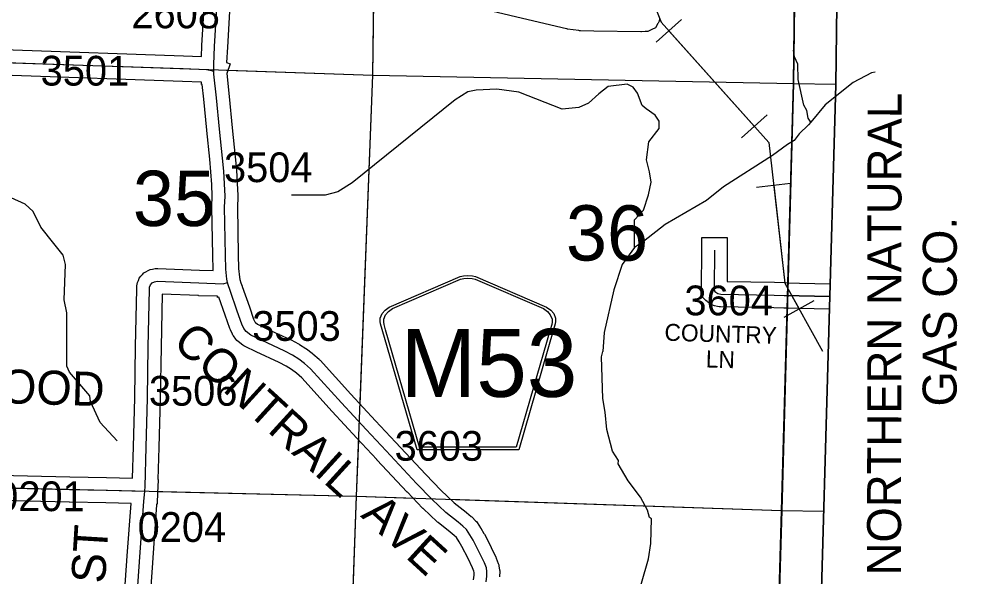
# Model space of a CAD drawing. Extents: x -132.8 to -73.3, y -60 to -26.
# Drawn here: x -87.99 to -85.725, y -51.425 to -50.114 of the extents above; entities that cross this region are included whole.
import ezdxf

# ---------------------------------------------------------------- set-up
doc = ezdxf.new("R2010")
doc.units = 0
for name, color, linetype in [('tdCoClipBndry', 7, 'Continuous'), ('tdCoCoBndry', 7, 'Continuous'), ('tdCoCoBndryPart', 7, 'Continuous'), ('tdCoHydroRiver', 7, 'Continuous'), ('tdCoPipe', 7, 'Continuous'), ('tdCoPipeTxt', 7, 'Continuous'), ('tdCoSecRdNmbr', 7, 'Continuous'), ('tdCoSecRdTxt', 7, 'Continuous'), ('tdCoSecRteBand', 7, 'Continuous'), ('tdCoSecRteCL', 7, 'Continuous'), ('tdCoSectLine', 7, 'Continuous'), ('tdCoSectLinePart', 7, 'Continuous'), ('tdCoSectNmbr', 7, 'Continuous'), ('tdCoShieldCoRte', 7, 'Continuous'), ('tdCoSurfGravel', 7, 'Continuous'), ('tdCoTwpBndry', 7, 'Continuous'), ('tdCoTwpBndryShd', 7, 'Continuous')]:
    doc.layers.add(name, color=color, linetype=linetype)

msp = doc.modelspace()

# ---------------------------------------------------------------- linework, layer by layer
at = {"layer": 'tdCoClipBndry'}
msp.add_lwpolyline([(-85.7246, -34.3042), (-85.8518, -39.3105), (-85.8801, -41.2792), (-85.9018, -42.2789), (-85.908, -42.3117), (-85.95, -44.2727), (-85.9707, -45.2692), (-85.9836, -46.2708), (-86.0555, -49.2712), (-86.0681, -50.2676), (-86.1218, -52.1738), (-86.137, -53.174), (-86.1825, -55.1705), (-86.2204, -57.1749), (-86.2306, -57.2171), (-86.2512, -57.2452), (-86.2883, -57.2677), (-86.3227, -57.273), (-92.2767, -57.1319), (-95.2818, -57.0432), (-101.2395, -56.885), (-104.2146, -56.8258), (-105.2169, -56.7974), (-108.2085, -56.7373)], dxfattribs=at)
at = {"layer": 'tdCoCoBndry'}
for p, q in [((-86.1676, -50.2648), (-86.155, -49.2694)), ((-86.155, -49.2694), (-86.1676, -50.2648)), ((-86.1952, -51.2693), (-86.1676, -50.2648)), ((-86.1676, -50.2648), (-86.1952, -51.2693)), ((-86.2214, -52.1716), (-86.1952, -51.2693)), ((-86.1952, -51.2693), (-86.2214, -52.1716))]:
    msp.add_line(p, q, dxfattribs=at)
for points in [[(-86.3204, -57.173), (-86.3005, -56.1718), (-86.2824, -55.1684), (-86.2577, -54.1712), (-86.237, -53.1717), (-86.2218, -52.1716), (-86.1955, -51.2693), (-86.168, -50.2648), (-86.1554, -49.2694), (-86.1315, -48.2684), (-86.1105, -47.2669), (-86.0835, -46.2684), (-86.0706, -45.2675), (-86.05, -44.2706), (-86.0283, -43.2719), (-86.0073, -42.2767), (-86.0017, -42.2768), (-85.98, -41.2771), (-85.9639, -40.2849), (-85.9517, -39.3085), (-85.9274, -38.3066)], [(-86.0831, -46.2684), (-86.1101, -47.2669), (-86.1312, -48.2684), (-86.155, -49.2694), (-86.1676, -50.2648), (-86.1952, -51.2693), (-86.2214, -52.1716), (-86.2366, -53.1717), (-86.2573, -54.1712), (-86.282, -55.1684), (-86.3001, -56.1718), (-86.32, -57.173), (-87.3378, -57.146), (-88.3301, -57.1272), (-89.3185, -57.1023), (-90.3226, -57.0783), (-91.3222, -57.0535)], [(-86.0831, -46.2684), (-86.1101, -47.2669), (-86.1312, -48.2684), (-86.155, -49.2694), (-86.1676, -50.2648), (-86.1952, -51.2693), (-86.2214, -52.1716), (-86.2366, -53.1717), (-86.2573, -54.1712), (-86.282, -55.1684), (-86.3001, -56.1718), (-86.32, -57.173), (-86.2205, -57.1753), (-86.2204, -57.1749), (-86.1825, -55.1705), (-86.137, -53.174), (-86.1218, -52.1738), (-86.0681, -50.2676), (-86.0555, -49.2712), (-85.9836, -46.2708)]]:
    msp.add_lwpolyline(points, dxfattribs=at)
at = {"layer": 'tdCoCoBndryPart'}
for points in [[(-86.1808, -50.7334), (-86.168, -50.2648), (-86.1589, -49.5474)], [(-86.2419, -53.4115), (-86.237, -53.1717), (-86.2218, -52.1716), (-86.1955, -51.2693), (-86.1825, -50.7933)]]:
    msp.add_lwpolyline(points, dxfattribs=at)
at = {"layer": 'tdCoHydroRiver'}
for points in [[(-86.16, -49.8532), (-86.168, -50.1859)], [(-86.1576, -50.2192), (-86.1652, -50.2017), (-86.168, -50.1859)], [(-86.1271, -50.3555), (-86.1332, -50.3459), (-86.1361, -50.3285), (-86.1437, -50.3157), (-86.1567, -50.2555), (-86.1576, -50.2192)], [(-85.9752, -50.2381), (-85.9844, -50.2399), (-86.0275, -50.2627), (-86.0932, -50.3151), (-86.1271, -50.3555)], [(-86.5415, -50.6503), (-86.5419, -50.5856), (-86.5209, -50.5624), (-86.5091, -50.5263), (-86.5023, -50.4965), (-86.5065, -50.4727), (-86.5139, -50.4442), (-86.5083, -50.4017), (-86.4841, -50.3706), (-86.4837, -50.3533), (-86.4929, -50.3389), (-86.5147, -50.3243), (-86.524, -50.3162), (-86.5345, -50.2876), (-86.5453, -50.2732), (-86.5594, -50.2666), (-86.6037, -50.2721), (-86.6261, -50.289), (-86.6502, -50.3106), (-86.6725, -50.3212), (-86.712, -50.3252), (-86.8138, -50.2853), (-86.8658, -50.278), (-86.9147, -50.2802), (-86.9337, -50.2846), (-86.9641, -50.3029), (-87.2061, -50.4986), (-87.2397, -50.52), (-87.2698, -50.5273), (-87.3487, -50.5274)], [(-86.1271, -50.3555), (-86.132, -50.3617), (-86.1545, -50.3833), (-86.1658, -50.3989), (-86.1818, -50.408), (-86.217, -50.4342), (-86.332, -50.5077), (-86.3721, -50.54), (-86.4695, -50.5965), (-86.5207, -50.6365), (-86.5415, -50.6503)], [(-87.8778, -50.87), (-87.878, -50.8042), (-87.8837, -50.7741), (-87.8805, -50.6905), (-87.8864, -50.6683), (-87.908, -50.6411), (-87.9388, -50.6026), (-87.9571, -50.566), (-87.9756, -50.5483), (-88.0085, -50.5335)], [(-86.5415, -50.6503), (-86.5707, -50.6907), (-86.5908, -50.7503), (-86.6132, -50.8508), (-86.6166, -50.8953)], [(-87.7594, -51.1053), (-87.7996, -51.062), (-87.8223, -51.0126), (-87.8237, -51), (-87.8715, -50.9439), (-87.8775, -50.9295), (-87.8778, -50.87)], [(-86.5927, -51.9056), (-86.5995, -51.8487), (-86.597, -51.7147), (-86.5935, -51.699), (-86.5914, -51.669), (-86.5719, -51.5621), (-86.5568, -51.512), (-86.5254, -51.44), (-86.5085, -51.3835), (-86.5031, -51.3474), (-86.502, -51.289), (-86.5067, -51.2858), (-86.5111, -51.2683), (-86.5278, -51.238), (-86.5571, -51.1996), (-86.58, -51.1597), (-86.5798, -51.1518), (-86.5936, -51.1295), (-86.6069, -51.0788), (-86.6108, -51.0377), (-86.6165, -51.006), (-86.6194, -50.9081), (-86.6166, -50.8953)]]:
    msp.add_lwpolyline(points, dxfattribs=at)
at = {"layer": 'tdCoPipe'}
for p, q in [((-86.4911, -50.1678), (-86.4311, -50.1141)), ((-86.2901, -50.3923), (-86.23, -50.3385)), ((-86.2544, -50.5084), (-86.1744, -50.4993)), ((-86.1895, -50.8145), (-86.1189, -50.7754))]:
    msp.add_line(p, q, dxfattribs=at)
for points in [[(-90.4625, -44.2093), (-89.9464, -44.7), (-89.5998, -45.1398), (-89.3409, -45.6612), (-89.035, -46.2373), (-88.5432, -46.956), (-87.9149, -47.6713), (-87.4475, -48.2982), (-87.2188, -48.5092), (-87.1545, -48.715), (-86.8788, -48.9846), (-86.6669, -49.6542), (-86.4792, -50.1206), (-86.2258, -50.4037), (-86.1879, -50.7342), (-86.0991, -50.8945)], [(-86.461, -50.1409), (-86.26, -50.3654)], [(-86.2143, -50.5039), (-86.1879, -50.7342), (-86.1542, -50.795)]]:
    msp.add_lwpolyline(points, dxfattribs=at)
at = {"layer": 'tdCoSecRteBand'}
for points in [[(-88.6211, -50.07), (-88.6225, -50.1658), (-88.4694, -50.171), (-88.1772, -50.1803), (-88.004, -50.1858), (-88.004, -50.1858), (-88.0039, -50.1858), (-87.603, -50.1998), (-87.6029, -50.1998), (-87.6028, -50.1998), (-87.5611, -50.2015)], [(-87.5611, -50.2015), (-87.5598, -50.1757), (-87.5598, -50.1756), (-87.5598, -50.1756), (-87.5532, -50.0603)], [(-87.4934, -50.0661), (-87.4999, -50.1789), (-87.5018, -50.2152), (-87.4932, -50.2183), (-87.5015, -50.2411), (-87.4958, -50.2952), (-87.4958, -50.2954), (-87.4958, -50.2955), (-87.4889, -50.3688), (-87.4815, -50.4369), (-87.4815, -50.4372), (-87.4814, -50.4375), (-87.4787, -50.4681), (-87.4787, -50.4685), (-87.4787, -50.469), (-87.4769, -50.4991), (-87.4769, -50.4992), (-87.4769, -50.4993), (-87.4754, -50.5284), (-87.4754, -50.5297), (-87.4754, -50.5311), (-87.4764, -50.5559), (-87.4744, -50.6676), (-87.4735, -50.6998), (-87.4713, -50.7207), (-87.4702, -50.726), (-87.4681, -50.7339), (-87.4652, -50.7417), (-87.4651, -50.742), (-87.465, -50.7422), (-87.4482, -50.7903), (-87.4482, -50.7904), (-87.4482, -50.7904), (-87.4382, -50.8194), (-87.4353, -50.8252), (-87.4338, -50.8273), (-87.4291, -50.831), (-87.4067, -50.8416), (-87.3518, -50.8669), (-87.3509, -50.8673), (-87.3501, -50.8678), (-87.3323, -50.8774), (-87.3313, -50.8779), (-87.3304, -50.8785), (-87.3154, -50.8881), (-87.3144, -50.8887), (-87.3135, -50.8894), (-87.3004, -50.8993), (-87.2995, -50.9), (-87.2986, -50.9007), (-87.2841, -50.9136), (-87.2828, -50.9147), (-87.2817, -50.9159), (-87.2093, -50.9957), (-87.1515, -51.0581), (-87.1044, -51.1089), (-87.0328, -51.185), (-86.9977, -51.2218), (-86.9661, -51.2513), (-86.938, -51.2732), (-86.9376, -51.2736), (-86.9371, -51.2739), (-86.926, -51.2833), (-86.9249, -51.2843), (-86.9238, -51.2853), (-86.9159, -51.2935), (-86.914, -51.2955), (-86.9124, -51.2978), (-86.9043, -51.3102), (-86.904, -51.3106), (-86.9037, -51.3111), (-86.8961, -51.3237), (-86.8955, -51.3245), (-86.8951, -51.3254), (-86.8795, -51.3553), (-86.8793, -51.3557), (-86.8791, -51.3562), (-86.868, -51.3793), (-86.8675, -51.3805), (-86.867, -51.3816), (-86.8623, -51.394), (-86.8611, -51.3971), (-86.8607, -51.4004), (-86.8594, -51.409), (-86.8591, -51.4115), (-86.8591, -51.414), (-86.8594, -51.4243), (-86.8594, -51.4256)], [(-86.4829, -50.1122), (-86.4836, -50.1178), (-86.4863, -50.1227), (-86.4874, -50.1246), (-86.4878, -50.1254), (-86.4923, -50.1337), (-86.5007, -50.1379), (-86.5042, -50.1396), (-86.5101, -50.1426), (-86.5168, -50.1427), (-86.5256, -50.143), (-86.5263, -50.143), (-86.5269, -50.143), (-86.6377, -50.1413), (-86.6378, -50.1413), (-86.6379, -50.1413), (-86.6692, -50.1405), (-86.671, -50.1405), (-86.6727, -50.1402), (-86.6991, -50.1365), (-86.7004, -50.1364), (-86.7017, -50.1361), (-86.792, -50.1151), (-86.792, -50.1151), (-86.792, -50.1151), (-86.8782, -50.0949)], [(-87.7231, -51.1932), (-87.7209, -51.1198), (-87.718, -51.0046), (-87.716, -50.8839), (-87.716, -50.8838), (-87.716, -50.8838), (-87.7133, -50.7489), (-87.7133, -50.748), (-87.7132, -50.747), (-87.7127, -50.7411), (-87.7124, -50.7371), (-87.711, -50.7333), (-87.709, -50.7279), (-87.7071, -50.7226), (-87.7033, -50.7183), (-87.6996, -50.7141), (-87.6961, -50.7102), (-87.6915, -50.7076), (-87.6861, -50.7047), (-87.6814, -50.7021), (-87.6761, -50.7013), (-87.6695, -50.7003), (-87.6667, -50.6999), (-87.6639, -50.7), (-87.5656, -50.704), (-87.5333, -50.705), (-87.5333, -50.7049), (-87.5334, -50.7038), (-87.5334, -50.7027), (-87.5344, -50.6691), (-87.5344, -50.669), (-87.5344, -50.6688), (-87.5364, -50.5561), (-87.5364, -50.5552), (-87.5364, -50.5544), (-87.5354, -50.5301), (-87.5368, -50.5024), (-87.5385, -50.4729), (-87.5412, -50.4431), (-87.5485, -50.3751), (-87.5486, -50.3749), (-87.5486, -50.3746), (-87.5555, -50.3013), (-87.5591, -50.2669), (-87.561, -50.2669), (-87.5611, -50.2616), (-87.6051, -50.2598), (-88.006, -50.2457)], [(-86.083, -50.7959), (-86.1548, -50.7942), (-86.1548, -50.7942), (-86.1549, -50.7942), (-86.1823, -50.7934), (-86.1902, -50.7932), (-86.2137, -50.7925), (-86.3395, -50.7905), (-86.3429, -50.7904), (-86.3463, -50.7896), (-86.3532, -50.7879), (-86.3582, -50.7866), (-86.3625, -50.7837), (-86.367, -50.7808), (-86.3689, -50.7795), (-86.3706, -50.7779), (-86.3736, -50.7752), (-86.3814, -50.768), (-86.383, -50.7576), (-86.3837, -50.7526), (-86.3841, -50.7503), (-86.384, -50.748), (-86.3835, -50.6568), (-86.3834, -50.6268), (-86.3234, -50.6271), (-86.3236, -50.6571), (-86.3239, -50.7307), (-86.2125, -50.7325), (-86.2123, -50.7325), (-86.2121, -50.7325), (-86.1885, -50.7332), (-86.1806, -50.7334), (-86.1532, -50.7342), (-86.0813, -50.736)], [(-86.9205, -51.4328), (-86.9193, -51.4217), (-86.9192, -51.415), (-86.9196, -51.4122), (-86.9227, -51.4041), (-86.933, -51.3825), (-86.9478, -51.354), (-86.9547, -51.3428), (-86.961, -51.3332), (-86.9659, -51.3282), (-86.9754, -51.3202), (-87.004, -51.2978), (-87.0051, -51.297), (-87.006, -51.2961), (-87.0393, -51.265), (-87.04, -51.2644), (-87.0406, -51.2638), (-87.0763, -51.2263), (-87.0764, -51.2263), (-87.0764, -51.2262), (-87.1482, -51.15), (-87.1483, -51.1499), (-87.1484, -51.1498), (-87.1955, -51.0989), (-87.2534, -51.0364), (-87.2535, -51.0363), (-87.2536, -51.0361), (-87.325, -50.9575), (-87.3375, -50.9465), (-87.3487, -50.938), (-87.3618, -50.9296), (-87.3778, -50.921), (-87.4319, -50.896), (-87.432, -50.8959), (-87.4321, -50.8959), (-87.4578, -50.8838), (-87.4609, -50.8823), (-87.4636, -50.8802), (-87.4742, -50.8718), (-87.4774, -50.8693), (-87.4798, -50.866), (-87.4852, -50.8586), (-87.4867, -50.8566), (-87.4878, -50.8543), (-87.4928, -50.8444), (-87.4937, -50.8427), (-87.4943, -50.8408), (-87.5049, -50.81), (-87.5197, -50.7675), (-87.523, -50.7681), (-87.5235, -50.7653), (-87.5676, -50.764), (-87.5677, -50.7639), (-87.5679, -50.7639), (-87.6535, -50.7605), (-87.656, -50.8849), (-87.658, -51.0057), (-87.658, -51.0059), (-87.658, -51.006), (-87.661, -51.1214), (-87.661, -51.1215), (-87.661, -51.1215), (-87.6632, -51.1961), (-87.6624, -51.1961), (-87.6637, -51.2144), (-87.6637, -51.215), (-87.6645, -51.2254), (-87.6652, -51.2547), (-87.6665, -51.2546), (-87.6666, -51.256), (-87.6666, -51.256), (-87.6756, -51.3805), (-87.6764, -51.3922), (-87.6827, -51.4821)], [(-88.071, -51.1853), (-87.8704, -51.19), (-87.7846, -51.1917), (-87.7846, -51.1917), (-87.7845, -51.1917), (-87.7231, -51.1932)], [(-87.7426, -51.4778), (-87.7363, -51.388), (-87.7354, -51.3762), (-87.7354, -51.3762), (-87.7354, -51.3762), (-87.7266, -51.2532), (-87.7859, -51.2517), (-87.8717, -51.25), (-87.8717, -51.25), (-87.8718, -51.25), (-88.0725, -51.2453)]]:
    msp.add_lwpolyline(points, dxfattribs=at)
at = {"layer": 'tdCoSecRteCL'}
for points in [[(-87.5317, -50.2362), (-87.532, -50.2199), (-87.5298, -50.1773), (-87.5232, -50.0611), (-87.5232, -50.0473), (-87.5243, -50.0422)], [(-88.6533, -50.1948), (-88.4703, -50.201), (-88.1782, -50.2102), (-88.005, -50.2158), (-87.604, -50.2298), (-87.5493, -50.232), (-87.5372, -50.2342), (-87.5317, -50.2362)], [(-87.4994, -50.7328), (-87.501, -50.7252), (-87.5034, -50.7018), (-87.5044, -50.6683), (-87.5064, -50.5556), (-87.5054, -50.5299), (-87.5069, -50.5008), (-87.5086, -50.4707), (-87.5113, -50.4402), (-87.5187, -50.3718), (-87.5256, -50.2984), (-87.5315, -50.2426), (-87.5317, -50.2362)], [(-86.3536, -50.6569), (-86.354, -50.7482), (-86.3533, -50.7531), (-86.3503, -50.7558), (-86.3459, -50.7588), (-86.339, -50.7605), (-86.213, -50.7625), (-86.1894, -50.7632), (-86.1815, -50.7634), (-86.154, -50.7642), (-86.0821, -50.7659)], [(-87.6944, -51.2239), (-87.6937, -51.2129), (-87.691, -51.1206), (-87.688, -51.0052), (-87.686, -50.8844), (-87.6833, -50.7495), (-87.6828, -50.7436), (-87.6808, -50.7382), (-87.6771, -50.734), (-87.6717, -50.731), (-87.6651, -50.73), (-87.5667, -50.734), (-87.5099, -50.7357), (-87.4994, -50.7328)], [(-86.8909, -51.4374), (-86.8894, -51.4236), (-86.8891, -51.4133), (-86.8904, -51.4046), (-86.8951, -51.3923), (-86.9062, -51.3691), (-86.9217, -51.3393), (-86.9293, -51.3267), (-86.9375, -51.3144), (-86.9454, -51.3062), (-86.9565, -51.2969), (-86.9856, -51.2742), (-87.0189, -51.2431), (-87.0546, -51.2056), (-87.1264, -51.1294), (-87.1735, -51.0785), (-87.2314, -51.016), (-87.3039, -50.9361), (-87.3185, -50.9233), (-87.3315, -50.9134), (-87.3466, -50.9038), (-87.3643, -50.8942), (-87.4193, -50.8688), (-87.445, -50.8567), (-87.4556, -50.8483), (-87.461, -50.8409), (-87.4659, -50.831), (-87.4766, -50.8002), (-87.4933, -50.7521), (-87.4983, -50.7388), (-87.4994, -50.7328)], [(-88.6942, -51.1972), (-88.5688, -51.2008), (-88.4708, -51.2037), (-88.3495, -51.2072), (-88.0718, -51.2153), (-87.8711, -51.22), (-87.7852, -51.2217), (-87.6944, -51.2239)], [(-87.7481, -51.8823), (-87.7478, -51.8819), (-87.7435, -51.877), (-87.7413, -51.8711), (-87.7388, -51.8595), (-87.7373, -51.8439), (-87.7334, -51.7724), (-87.7265, -51.6659), (-87.7242, -51.6324), (-87.7196, -51.5719), (-87.7127, -51.48), (-87.7063, -51.3901), (-87.7055, -51.3783), (-87.6961, -51.2481), (-87.6944, -51.2239)]]:
    msp.add_lwpolyline(points, dxfattribs=at)
at = {"layer": 'tdCoSectLine'}
for points in [[(-87.1579, -50.2449), (-87.1443, -49.2598)], [(-86.168, -50.2648), (-86.1554, -49.2694)], [(-88.1578, -50.2109), (-87.1579, -50.2449)], [(-87.1958, -51.2357), (-87.1579, -50.2449)], [(-87.1579, -50.2449), (-86.168, -50.2648)], [(-86.1955, -51.2693), (-86.168, -50.2648)], [(-86.168, -50.2648), (-86.068, -50.2664)], [(-88.2056, -51.2114), (-87.1958, -51.2357)], [(-87.2294, -52.1647), (-87.1958, -51.2357)], [(-87.1958, -51.2357), (-86.1955, -51.2693)], [(-86.2218, -52.1716), (-86.1955, -51.2693)], [(-86.1955, -51.2693), (-86.0964, -51.2711)]]:
    msp.add_lwpolyline(points, dxfattribs=at)
at = {"layer": 'tdCoSectLinePart'}
for points in [[(-86.168, -50.2648), (-86.1589, -49.5474)], [(-87.1579, -50.2449), (-87.1553, -50.0575)], [(-87.5021, -50.2332), (-87.1579, -50.2449)], [(-87.1875, -51.0191), (-87.1579, -50.2449)], [(-87.1579, -50.2449), (-86.168, -50.2648)], [(-86.1808, -50.7334), (-86.168, -50.2648)], [(-86.168, -50.2648), (-86.068, -50.2664)], [(-86.1955, -51.2693), (-86.1825, -50.7933)], [(-87.1958, -51.2357), (-87.1907, -51.1041)], [(-87.6648, -51.2244), (-87.1958, -51.2357)], [(-87.2182, -51.855), (-87.1958, -51.2357)], [(-87.1958, -51.2357), (-87.0633, -51.2402)], [(-86.9753, -51.2431), (-86.1955, -51.2693)], [(-86.2218, -52.1716), (-86.1955, -51.2693)], [(-86.1955, -51.2693), (-86.0964, -51.2711)]]:
    msp.add_lwpolyline(points, dxfattribs=at)
at = {"layer": 'tdCoShieldCoRte'}
for points in [[(-87.0536, -51.1263), (-87.1355, -50.8434), (-87.1394, -50.8303), (-87.1401, -50.8244), (-87.1401, -50.8166), (-87.1359, -50.8062), (-87.1286, -50.7978), (-87.1191, -50.7911), (-86.9518, -50.7187), (-86.9443, -50.7171), (-86.9338, -50.7162), (-86.9234, -50.7171), (-86.9159, -50.7187), (-86.7486, -50.7911), (-86.739, -50.7978), (-86.7318, -50.8062), (-86.7275, -50.8166), (-86.7275, -50.8244), (-86.7283, -50.8303), (-86.7321, -50.8434), (-86.8141, -51.1263)], [(-87.0477, -51.12), (-87.1275, -50.8447), (-87.1312, -50.8321), (-87.1319, -50.8264), (-87.1319, -50.8189), (-87.1278, -50.809), (-87.1208, -50.8009), (-87.1116, -50.7945), (-86.9511, -50.725), (-86.9438, -50.7234), (-86.9338, -50.7226), (-86.9238, -50.7234), (-86.9166, -50.725), (-86.756, -50.7945), (-86.7468, -50.8009), (-86.7399, -50.809), (-86.7358, -50.8189), (-86.7358, -50.8264), (-86.7365, -50.8321), (-86.7402, -50.8447), (-86.8199, -51.12)]]:
    msp.add_lwpolyline(points, close=True, dxfattribs=at)
at = {"layer": 'tdCoSurfGravel'}
for points in [[(-87.4994, -50.7328), (-87.501, -50.7252), (-87.5034, -50.7018), (-87.5044, -50.6683), (-87.5064, -50.5556), (-87.5054, -50.5299), (-87.5069, -50.5008), (-87.5086, -50.4707), (-87.5113, -50.4402), (-87.5187, -50.3718), (-87.5256, -50.2984), (-87.5315, -50.2426), (-87.5317, -50.2362), (-87.532, -50.2199), (-87.5298, -50.1773), (-87.5232, -50.0611)], [(-88.1782, -50.2102), (-88.005, -50.2158), (-87.604, -50.2298), (-87.5493, -50.232), (-87.5372, -50.2342), (-87.5317, -50.2362)], [(-86.3536, -50.6569), (-86.354, -50.7482), (-86.3533, -50.7531), (-86.3503, -50.7558), (-86.3459, -50.7588), (-86.339, -50.7605), (-86.213, -50.7625), (-86.1894, -50.7632), (-86.1815, -50.7634)], [(-87.6944, -51.2239), (-87.6937, -51.2129), (-87.691, -51.1206), (-87.688, -51.0052), (-87.686, -50.8844), (-87.6833, -50.7495), (-87.6828, -50.7436), (-87.6808, -50.7382), (-87.6771, -50.734), (-87.6717, -50.731), (-87.6651, -50.73), (-87.5667, -50.734), (-87.5099, -50.7357), (-87.4994, -50.7328)], [(-87.1735, -51.0785), (-87.2314, -51.016), (-87.3039, -50.9361), (-87.3185, -50.9233), (-87.3315, -50.9134), (-87.3466, -50.9038), (-87.3643, -50.8942), (-87.4193, -50.8688), (-87.445, -50.8567), (-87.4556, -50.8483), (-87.461, -50.8409), (-87.4659, -50.831), (-87.4766, -50.8002), (-87.4933, -50.7521), (-87.4983, -50.7388), (-87.4994, -50.7328)], [(-86.0821, -50.7659), (-86.154, -50.7642), (-86.1815, -50.7634)], [(-86.8909, -51.4374), (-86.8894, -51.4236), (-86.8891, -51.4133), (-86.8904, -51.4046), (-86.8951, -51.3923), (-86.9062, -51.3691), (-86.9217, -51.3393), (-86.9293, -51.3267), (-86.9375, -51.3144), (-86.9454, -51.3062), (-86.9565, -51.2969), (-86.9856, -51.2742), (-87.0189, -51.2431), (-87.0546, -51.2056), (-87.1264, -51.1294), (-87.1735, -51.0785)], [(-88.5688, -51.2008), (-88.4708, -51.2037), (-88.3495, -51.2072), (-88.0718, -51.2153), (-87.8711, -51.22), (-87.7852, -51.2217), (-87.6944, -51.2239)], [(-87.7063, -51.3901), (-87.7055, -51.3783), (-87.6961, -51.2481), (-87.6944, -51.2239)], [(-87.7127, -51.48), (-87.7063, -51.3901)]]:
    msp.add_lwpolyline(points, dxfattribs=at)
at = {"layer": 'tdCoTwpBndry'}
for points in [[(-87.6648, -51.2244), (-87.1958, -51.2357), (-87.0635, -51.2402)], [(-86.9753, -51.2431), (-86.1955, -51.2693)]]:
    msp.add_lwpolyline(points, dxfattribs=at)
at = {"layer": 'tdCoTwpBndryShd'}
for points in [[(-85.9274, -38.3066), (-85.9517, -39.3085), (-85.9639, -40.2849), (-85.98, -41.2771), (-86.0017, -42.2768), (-86.0073, -42.2767), (-86.0283, -43.2719), (-86.05, -44.2706), (-86.0706, -45.2675), (-86.0835, -46.2684), (-86.1105, -47.2669), (-86.1315, -48.2684), (-86.1554, -49.2694), (-86.168, -50.2648), (-86.1955, -51.2693), (-86.2218, -52.1716), (-86.237, -53.1717), (-86.2577, -54.1712), (-86.2824, -55.1684), (-86.3005, -56.1718), (-86.3204, -57.173)], [(-98.1074, -50.9642), (-97.1552, -50.9862), (-96.1535, -51.0094), (-95.1537, -51.0331), (-94.1533, -51.0571), (-93.1514, -51.0854), (-92.1478, -51.118), (-91.196, -51.1427), (-90.1851, -51.1469), (-89.1973, -51.1828), (-88.2056, -51.2114), (-87.1958, -51.2357), (-86.1955, -51.2693)]]:
    msp.add_lwpolyline(points, dxfattribs=at)

# ---------------------------------------------------------------- texts
at = {"layer": 'tdCoPipeTxt'}
for s, p in [('NORTHERN NATURAL', (-85.9146, -51.4222)), ('GAS CO.', (-85.7838, -51.0247))]:
    msp.add_text(s, height=0.08, rotation=89.9359, dxfattribs=at).set_placement(p)
at = {"layer": 'tdCoSecRdNmbr'}
for s, rotation, p in [('2608', 359.9344, (-87.7257, -50.1347)), ('3501', 359.934, (-87.9393, -50.2695)), ('3504', 359.9344, (-87.5078, -50.4967)), ('3604', 359.9352, (-86.4243, -50.8101)), ('3503', 359.9344, (-87.4413, -50.8702)), ('3506', 359.9342, (-87.6845, -51.0227)), ('3603', 359.9347, (-87.1064, -51.1522)), ('0201', 359.9339, (-88.044, -51.2708)), ('0204', 359.9342, (-87.7111, -51.3432))]:
    msp.add_text(s, height=0.07, rotation=rotation, dxfattribs=at).set_placement(p)
at = {"layer": 'tdCoSecRdTxt'}
for s, height, rotation, p in [('CONTRAIL  AVE', 0.08, 317.618, (-87.6317, -50.8782)), ('COUNTRY', 0.04, 358.316, (-86.4717, -50.8698)), ('LN', 0.04, 358.316, (-86.3745, -50.9327)), ('COTTONWOOD', 0.08, 358.2543, (-88.5859, -50.9999)), ('525TH ST', 0.08, 86.4955, (-87.8093, -51.7926))]:
    msp.add_text(s, height=height, rotation=rotation, dxfattribs=at).set_placement(p)
at = {"layer": 'tdCoSectNmbr'}
for s, rotation, p in [('35', 359.9342, (-87.7223, -50.5999)), ('36', 359.9349, (-86.7032, -50.6812))]:
    msp.add_text(s, height=0.13, rotation=rotation, dxfattribs=at).set_placement(p)
at = {"layer": 'tdCoShieldCoRte'}
msp.add_text('M53', height=0.16, dxfattribs=at).set_placement((-87.0925, -51.002))

doc.saveas('drawing.dxf')
